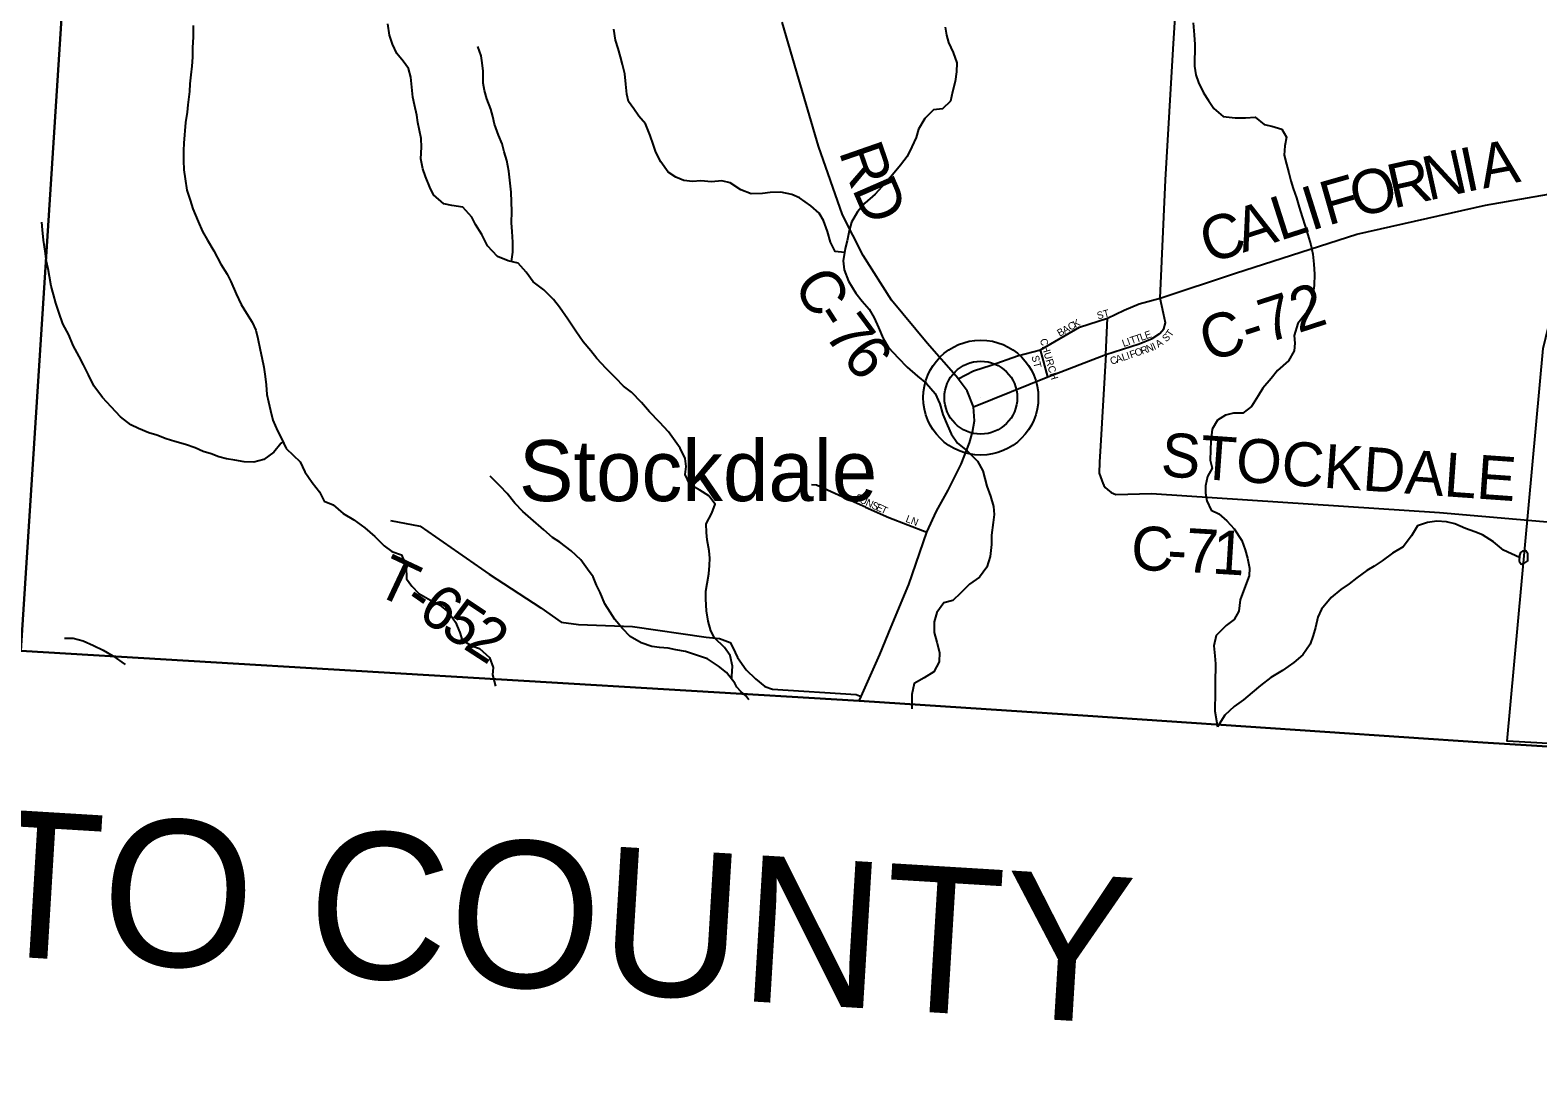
# Model space of a CAD drawing. Extents: x 1578669 to 1989827, y 208020 to 553079.
# Drawn here: x 1860103 to 1870410, y 343917 to 351046 of the extents above; entities that cross this region are included whole.
import ezdxf

# ---------------------------------------------------------------- set-up
doc = ezdxf.new("R2010")
doc.units = 0
for name, color, linetype in [('GM_X_Adjacent_County', 7, 'Continuous'), ('GM_X_Adjacent_County_Text', 7, 'Continuous'), ('GM_X_County', 7, 'Continuous'), ('GM_X_County_Road', 7, 'Continuous'), ('GM_X_County_Road_Text', 7, 'Continuous'), ('GM_X_Minor_Lake', 7, 'Continuous'), ('GM_X_Minor_River', 7, 'Continuous'), ('GM_X_Section', 7, 'Continuous'), ('GM_X_State_Route', 7, 'Continuous'), ('GM_X_Township', 7, 'Continuous'), ('GM_X_Township_Road', 7, 'Continuous'), ('GM_X_Township_Road_Text', 7, 'Continuous'), ('GM_X_Township_Subdivision', 7, 'Continuous'), ('GM_X_Township_Subdivision_Text', 7, 'Continuous'), ('GM_X_Unincorporated', 7, 'Continuous'), ('GM_X_Unincorporated_Location', 7, 'Continuous'), ('GM_X_Unincorporated_Text', 7, 'Continuous')]:
    doc.layers.add(name, color=color, linetype=linetype)

msp = doc.modelspace()

# ---------------------------------------------------------------- linework, layer by layer
at = {"layer": 'GM_X_Adjacent_County'}
msp.add_lwpolyline([(1860040, 346806), (1865771, 346465), (1867333, 346362), (1870033, 346179), (1871549, 346086), (1874430, 345924), (1878346, 345682), (1881166, 345493), (1881644, 345443), (1882510, 345364), (1891886, 344709), (1895952, 344420), (1896407, 344385), (1896189, 341713), (1896008, 339458), (1895779, 336659), (1895744, 336194), (1895699, 335683), (1895663, 335244), (1895523, 333111), (1895188, 327845), (1894919, 323647)], dxfattribs=at)
at = {"layer": 'GM_X_County'}
msp.add_lwpolyline([(1882647, 364366), (1882063, 357591), (1881945, 356213), (1881936, 356109), (1881811, 354649), (1881526, 351343), (1881415, 350049), (1881322, 347941), (1881166, 345493), (1878346, 345682), (1874430, 345924), (1871549, 346086), (1870033, 346179), (1867333, 346362), (1865771, 346465), (1860040, 346806)], dxfattribs=at)
at = {"layer": 'GM_X_County_Road'}
for points in [[(1866552, 348474), (1866508, 348583), (1866447, 348664), (1866446, 348666), (1866235, 348908), (1865992, 349201), (1865798, 349507), (1865656, 349785), (1865492, 350253), (1865358, 350712), (1865244, 351101)], [(1867829, 349215), (1868342, 349387), (1869172, 349652), (1870052, 349850), (1870822, 349985), (1871483, 350055), (1872275, 350023), (1873452, 349907), (1873270, 348642)], [(1867457, 348830), (1867421, 348207), (1867414, 348095), (1867411, 348020), (1867429, 347970), (1867435, 347952), (1867443, 347936), (1867453, 347922), (1867467, 347908), (1867493, 347888), (1867525, 347874), (1867769, 347881), (1869738, 347751), (1870553, 347680)]]:
    msp.add_lwpolyline(points, dxfattribs=at)
at = {"layer": 'GM_X_Minor_Lake'}
for points in [[(1870283, 347418), (1870295, 347398), (1870315, 347404), (1870341, 347420), (1870341, 347468), (1870327, 347490), (1870305, 347488), (1870291, 347478), (1870285, 347458)], [(1870285, 347458), (1870283, 347418)]]:
    msp.add_lwpolyline(points, dxfattribs=at)
at = {"layer": 'GM_X_Minor_River'}
for points in [[(1861217, 351079), (1861217, 350999), (1861214, 350927), (1861212, 350861), (1861209, 350801), (1861202, 350741), (1861195, 350679), (1861192, 350627), (1861182, 350537), (1861177, 350485), (1861166, 350415), (1861153, 350275), (1861152, 350225), (1861151, 350157), (1861153, 350093), (1861162, 350030), (1861175, 349954), (1861196, 349885), (1861216, 349825), (1861251, 349740), (1861281, 349671), (1861316, 349612), (1861359, 349539), (1861407, 349448), (1861450, 349379), (1861475, 349329), (1861511, 349246), (1861546, 349173), (1861581, 349114), (1861620, 349051), (1861645, 348997), (1861660, 348940), (1861676, 348862), (1861687, 348811), (1861700, 348743), (1861709, 348681), (1861716, 348623), (1861722, 348558), (1861733, 348508), (1861746, 348448), (1861761, 348381), (1861794, 348310), (1861821, 348256), (1861853, 348189)], [(1864899, 346613), (1864899, 346633), (1864905, 346701), (1864888, 346775), (1864850, 346828), (1864782, 346894), (1864757, 346944), (1864739, 347008), (1864726, 347079), (1864722, 347159), (1864723, 347215), (1864731, 347267), (1864743, 347333), (1864748, 347389), (1864750, 347439), (1864746, 347489), (1864731, 347565), (1864727, 347615), (1864725, 347675), (1864764, 347747), (1864786, 347809), (1864743, 347865), (1864681, 347904), (1864613, 347942), (1864580, 348012), (1864588, 348066), (1864580, 348121), (1864547, 348191), (1864467, 348303), (1864406, 348368), (1864338, 348438), (1864283, 348503), (1864213, 348573), (1864160, 348614), (1864108, 348668), (1864040, 348734), (1863977, 348803), (1863937, 348855), (1863884, 348918), (1863834, 348990), (1863779, 349072), (1863721, 349155), (1863681, 349207), (1863614, 349272), (1863542, 349326), (1863495, 349392), (1863439, 349455), (1863371, 349471), (1863299, 349500), (1863230, 349572), (1863190, 349651), (1863147, 349719), (1863123, 349769), (1863060, 349836), (1862986, 349848), (1862932, 349860), (1862860, 349921), (1862835, 349973), (1862805, 350047), (1862787, 350099), (1862774, 350168), (1862778, 350246), (1862775, 350306), (1862753, 350416), (1862746, 350466), (1862730, 350536), (1862720, 350588), (1862705, 350725), (1862690, 350785), (1862654, 350835), (1862610, 350887), (1862581, 350950), (1862559, 351012), (1862548, 351090)], [(1865671, 349527), (1865607, 349534), (1865575, 349598), (1865555, 349670), (1865526, 349745), (1865496, 349797), (1865439, 349847), (1865363, 349902), (1865309, 349924), (1865235, 349939), (1865161, 349937), (1865109, 349931), (1865033, 349928), (1864961, 349956), (1864888, 350003), (1864832, 350017), (1864760, 350010), (1864688, 350016), (1864630, 350012), (1864572, 350019), (1864516, 350041), (1864464, 350077), (1864415, 350146), (1864381, 350212), (1864362, 350268), (1864342, 350326), (1864309, 350407), (1864263, 350459), (1864229, 350509), (1864194, 350560), (1864182, 350610), (1864176, 350678), (1864169, 350748), (1864153, 350812), (1864138, 350864), (1864122, 350920), (1864104, 350979), (1864093, 351053)], [(1866358, 351067), (1866367, 351013), (1866381, 350961), (1866413, 350893), (1866438, 350822), (1866436, 350762), (1866427, 350696), (1866409, 350624), (1866395, 350562), (1866340, 350509), (1866278, 350503), (1866220, 350443), (1866177, 350370), (1866159, 350314), (1866131, 350250), (1866098, 350184), (1866052, 350124), (1865998, 350058), (1865951, 350004), (1865879, 349925), (1865809, 349865), (1865758, 349805), (1865718, 349734), (1865703, 349676), (1865689, 349608), (1865675, 349554), (1865662, 349470), (1865668, 349409), (1865697, 349331), (1865747, 349249), (1865792, 349195), (1865838, 349140), (1865872, 349080), (1865903, 349016), (1865935, 348939), (1865970, 348879), (1866038, 348807), (1866099, 348744), (1866169, 348682), (1866231, 348633), (1866290, 348565), (1866322, 348493), (1866343, 348420), (1866375, 348346), (1866400, 348288), (1866442, 348226), (1866508, 348173), (1866579, 348103), (1866615, 348036), (1866642, 347932), (1866668, 347862), (1866689, 347792), (1866693, 347738), (1866686, 347682), (1866676, 347596), (1866676, 347532), (1866667, 347451)], [(1868053, 351097), (1868061, 351015), (1868064, 350949), (1868063, 350801), (1868073, 350741), (1868091, 350688), (1868124, 350618), (1868158, 350566), (1868195, 350512), (1868259, 350457), (1868341, 350447), (1868411, 350448), (1868477, 350452), (1868539, 350401), (1868592, 350391), (1868660, 350369), (1868692, 350316), (1868680, 350256), (1868675, 350192), (1868691, 350130), (1868708, 350072), (1868722, 350018), (1868738, 349964), (1868759, 349902), (1868779, 349837), (1868798, 349771), (1868820, 349707), (1868838, 349647), (1868859, 349579), (1868871, 349515), (1868878, 349448), (1868882, 349380), (1868881, 349302), (1868871, 349238), (1868851, 349164), (1868822, 349108), (1868770, 349043), (1868745, 348961), (1868749, 348907), (1868743, 348855), (1868706, 348787), (1868630, 348721), (1868586, 348667)], [(1863394, 349466), (1863402, 349529), (1863402, 349599), (1863398, 349671), (1863393, 349731), (1863395, 349807), (1863392, 349940), (1863383, 350022), (1863375, 350084), (1863361, 350156), (1863344, 350216), (1863330, 350270), (1863305, 350329), (1863277, 350403), (1863267, 350457), (1863252, 350507), (1863226, 350577), (1863209, 350634), (1863201, 350684), (1863199, 350766), (1863194, 350822), (1863186, 350872), (1863164, 350934)], [(1861832, 348232), (1861816, 348222), (1861769, 348163), (1861700, 348114), (1861633, 348095), (1861565, 348098), (1861502, 348108), (1861446, 348119), (1861394, 348132), (1861340, 348151), (1861285, 348168), (1861231, 348193), (1861165, 348215), (1861092, 348236), (1861034, 348255), (1860970, 348279), (1860915, 348296), (1860843, 348325), (1860792, 348350), (1860721, 348404), (1860658, 348473), (1860597, 348538), (1860538, 348616), (1860502, 348691), (1860467, 348759), (1860438, 348818), (1860398, 348893), (1860367, 348966), (1860326, 349041), (1860298, 349119), (1860279, 349182), (1860262, 349240), (1860247, 349297), (1860235, 349363), (1860226, 349415), (1860214, 349466), (1860206, 349536), (1860195, 349612), (1860187, 349683), (1860182, 349735)], [(1868586, 348667), (1868529, 348600), (1868497, 348548), (1868453, 348476), (1868394, 348430), (1868330, 348429), (1868274, 348417), (1868220, 348383), (1868184, 348321), (1868175, 348241), (1868171, 348177), (1868170, 348109), (1868184, 348055), (1868152, 347997), (1868137, 347933), (1868139, 347883), (1868147, 347831), (1868176, 347767), (1868228, 347742), (1868284, 347694), (1868333, 347640), (1868387, 347559), (1868408, 347497), (1868426, 347439), (1868438, 347371), (1868437, 347319), (1868405, 347235), (1868376, 347155), (1868366, 347077), (1868334, 347021), (1868279, 346979), (1868211, 346912), (1868194, 346840), (1868202, 346772), (1868206, 346718), (1868205, 346583), (1868203, 346527), (1868202, 346393), (1868220, 346288)], [(1861853, 348189), (1861949, 348098), (1861981, 348030), (1862032, 347956), (1862080, 347893), (1862112, 347829), (1862175, 347803), (1862243, 347744), (1862315, 347702), (1862392, 347647), (1862460, 347587), (1862524, 347524), (1862575, 347486), (1862641, 347461), (1862673, 347385), (1862676, 347299), (1862712, 347249), (1862761, 347198), (1862839, 347152), (1862901, 347120), (1862962, 347071), (1863010, 347003), (1863040, 346931), (1863057, 346880), (1863123, 346840), (1863175, 346822), (1863244, 346761), (1863268, 346693), (1863264, 346643), (1863285, 346565)], [(1865015, 346472), (1864996, 346500), (1864962, 346528), (1864933, 346559), (1864920, 346585), (1864863, 346659), (1864809, 346702), (1864734, 346752), (1864658, 346777), (1864584, 346801), (1864518, 346812), (1864464, 346824), (1864406, 346830), (1864354, 346837), (1864281, 346861), (1864205, 346904), (1864153, 346958), (1864100, 347020), (1864068, 347071), (1864032, 347127), (1863999, 347205), (1863975, 347255), (1863951, 347312), (1863914, 347364), (1863868, 347428), (1863801, 347489), (1863725, 347549), (1863673, 347581), (1863614, 347632), (1863526, 347710), (1863472, 347757), (1863417, 347815), (1863363, 347882), (1863316, 347932), (1863248, 348000)], [(1870285, 347445), (1870176, 347495), (1870106, 347551), (1870032, 347598), (1869980, 347620), (1869915, 347642), (1869843, 347673), (1869785, 347687), (1869719, 347692), (1869655, 347682), (1869587, 347660), (1869547, 347593), (1869490, 347517), (1869416, 347473), (1869346, 347420), (1869291, 347384), (1869241, 347354), (1869173, 347304), (1869121, 347265), (1869064, 347225), (1868996, 347171), (1868930, 347092), (1868907, 347036), (1868889, 346966), (1868875, 346910), (1868854, 346852), (1868804, 346780), (1868742, 346726), (1868665, 346673), (1868585, 346623), (1868513, 346570), (1868456, 346522), (1868398, 346472), (1868334, 346425), (1868271, 346367), (1868220, 346288)], [(1866667, 347451), (1866643, 347378), (1866592, 347310), (1866524, 347262), (1866464, 347200), (1866411, 347151), (1866349, 347135), (1866301, 347069), (1866282, 347005), (1866282, 346931), (1866302, 346865), (1866319, 346795), (1866317, 346731), (1866280, 346663), (1866214, 346621), (1866146, 346582), (1866131, 346508), (1866131, 346411)], [(1860337, 346892), (1860397, 346893), (1860465, 346874), (1860536, 346842), (1860602, 346811), (1860669, 346772), (1860752, 346713)]]:
    msp.add_lwpolyline(points, dxfattribs=at)
at = {"layer": 'GM_X_Section'}
msp.add_lwpolyline([(1871077, 351475), (1876016, 351102), (1875714, 345849), (1870402, 346177), (1870200, 346190), (1870446, 348871)], close=True, dxfattribs=at)
at = {"layer": 'GM_X_State_Route'}
msp.add_lwpolyline([(1865771, 346465), (1865784, 346495), (1865911, 346782), (1865990, 346970), (1866110, 347259), (1866233, 347617), (1866298, 347761), (1866379, 347903), (1866467, 348081), (1866524, 348227), (1866545, 348301), (1866559, 348377), (1866552, 348474), (1867061, 348679), (1867457, 348830), (1867469, 349079), (1867582, 349134), (1867684, 349176), (1867829, 349215), (1867865, 350023), (1867919, 350956), (1867953, 351498)], dxfattribs=at)
at = {"layer": 'GM_X_Township'}
for points in [[(1859031, 376400), (1860929, 376281), (1862026, 376219), (1861697, 371439), (1861646, 370711), (1861409, 367951), (1861213, 364441), (1861197, 363836), (1861046, 362151), (1860710, 357224), (1860706, 357161), (1860651, 356303), (1860040, 346806)], [(1882647, 364366), (1882063, 357591), (1881945, 356213), (1881936, 356109), (1881811, 354649), (1881526, 351343), (1881415, 350049), (1881322, 347941), (1881166, 345493), (1878346, 345682), (1874430, 345924), (1871549, 346086), (1870033, 346179), (1867333, 346362), (1865771, 346465), (1860040, 346806), (1860651, 356303), (1860706, 357161), (1860710, 357224), (1861046, 362151)]]:
    msp.add_lwpolyline(points, dxfattribs=at)
at = {"layer": 'GM_X_Township_Road'}
msp.add_lwpolyline([(1862566, 347697), (1862770, 347657), (1863240, 347329), (1863595, 347101), (1863733, 347003), (1863851, 346987), (1864221, 346972), (1864724, 346899), (1864815, 346891), (1864888, 346864), (1864907, 346830), (1864939, 346761), (1864998, 346677), (1865061, 346616), (1865126, 346563), (1865179, 346544), (1865749, 346507), (1865784, 346495)], dxfattribs=at)
at = {"layer": 'GM_X_Township_Subdivision'}
for points in [[(1867457, 348830), (1867684, 348903), (1867774, 348939), (1867825, 348973), (1867853, 349005), (1867865, 349047), (1867851, 349110), (1867829, 349215)], [(1866447, 348664), (1866552, 348718), (1866673, 348758), (1866852, 348821), (1867011, 348863), (1867276, 349017), (1867469, 349079)], [(1867061, 348679), (1867011, 348863)], [(1865444, 347942), (1865478, 347940), (1865655, 347861), (1865814, 347789)], [(1865814, 347789), (1865814, 347788), (1865974, 347716), (1866233, 347617)]]:
    msp.add_lwpolyline(points, dxfattribs=at)
at = {"layer": 'GM_X_Unincorporated'}
for radius in [393, 249]:
    msp.add_circle((1866602, 348536), radius, dxfattribs=at)
at = {"layer": 'GM_X_Unincorporated_Location'}
msp.add_line((1866602, 348536), (1866602, 348536), dxfattribs=at)

# ---------------------------------------------------------------- texts
at = {"layer": 'GM_X_Adjacent_County_Text'}
msp.add_text('SCIOTO COUNTY', height=1000, rotation=356.533, dxfattribs=at).set_placement((1856488, 344929))
at = {"layer": 'GM_X_County_Road_Text'}
for s, rotation, p in [('R', 289.2015, (1865629, 350217)), ('N', 12.5466, (1869661, 349881)), ('I', 11.7371, (1869917, 349939)), ('A', 10.6662, (1870037, 349963)), ('R', 12.6863, (1869421, 349827)), ('D', 293.5356, (1865719, 349962)), ('F', 15.9774, (1868974, 349710)), ('O', 13.7076, (1869166, 349765)), ('I', 17.4425, (1868858, 349674)), ('A', 17.7334, (1868394, 349525)), ('L', 17.7288, (1868645, 349606)), ('C', 17.7363, (1868159, 349450)), ('C', 300.7877, (1865314, 349311)), ('C-72', 17.8979, (1868157, 348777)), ('-', 302.7988, (1865446, 349090)), ('7', 306.6155, (1865525, 348968)), ('6', 309.7263, (1865646, 348806)), ('STOCKDALE', 355.9547, (1867827, 348000)), ('C', 358.915, (1867628, 347357)), ('7', 356.5684, (1867994, 347346)), ('1', 356.4594, (1868178, 347335)), ('-', 356.9622, (1867871, 347352))]:
    msp.add_text(s, height=300, rotation=rotation, dxfattribs=at).set_placement(p)
at = {"layer": 'GM_X_Township_Road_Text'}
for s, rotation, p in [('T', 334.8226, (1862447, 347201)), ('6', 325.1725, (1862740, 347042)), ('-', 325.2382, (1862639, 347112)), ('5', 326.3845, (1862897, 346932)), ('2', 327.145, (1863055, 346827))]:
    msp.add_text(s, height=300, rotation=rotation, dxfattribs=at).set_placement(p)
at = {"layer": 'GM_X_Township_Subdivision_Text'}
for s, rotation, p in [('ST', 14.9242, (1867403, 349070)), ('B', 29.4557, (1867141, 348951)), ('A', 29.4739, (1867176, 348970)), ('C', 29.4752, (1867214, 348992)), ('K', 28.6384, (1867248, 349011)), ('E', 19.1715, (1867732, 348935)), ('T', 56.094, (1867903, 348946)), ('CHURCH', 285.9444, (1867005, 348932)), ('L', 19.1869, (1867578, 348881)), ('I', 19.1539, (1867612, 348893)), ('T', 19.2049, (1867632, 348900)), ('T', 19.1869, (1867666, 348911)), ('L', 19.161, (1867699, 348923)), ('R', 20.0297, (1867705, 348830)), ('N', 21.0736, (1867744, 348844)), ('I', 24.4718, (1867788, 348861)), ('A', 34.3925, (1867816, 348875)), ('S', 42.3226, (1867869, 348913)), ('ST', 284.9205, (1866948, 348817)), ('C', 18.4349, (1867495, 348760)), ('A', 18.4346, (1867533, 348772)), ('L', 18.4427, (1867575, 348786)), ('I', 18.4725, (1867608, 348797)), ('F', 18.552, (1867629, 348804)), ('O', 19.0039, (1867663, 348816)), ('S', 333.4594, (1865737, 347838)), ('U', 333.636, (1865769, 347822)), ('N', 335.1081, (1865810, 347802)), ('S', 335.6519, (1865850, 347783)), ('E', 335.7248, (1865882, 347769)), ('T', 335.6826, (1865914, 347754)), ('LN', 338.7472, (1866084, 347689))]:
    msp.add_text(s, height=50, rotation=rotation, dxfattribs=at).set_placement(p)
at = {"layer": 'GM_X_Unincorporated_Text'}
msp.add_text('Stockdale', height=417, rotation=0, dxfattribs=at).set_placement((1863445, 347829))

doc.saveas('drawing.dxf')
